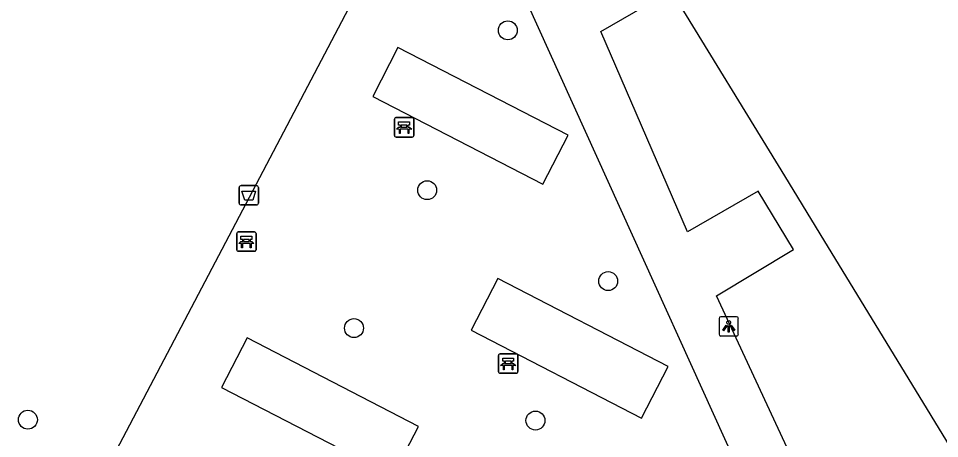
# Model space of a CAD drawing. Extents: x 159961 to 160856, y 382704 to 383353.
# Drawn here: x 160306.28 to 160353.88, y 382943.11 to 382964.83 of the extents above; entities that cross this region are included whole.
import ezdxf

# ---------------------------------------------------------------- set-up
doc = ezdxf.new("R2010")
doc.units = 0
for name, color, linetype in [('IMGEO_Afvalbak', 7, 'Continuous'), ('IMGEO_Bank', 7, 'Continuous'), ('IMGEO_Boom', 7, 'Continuous'), ('IMGEO_Lichtpunt', 7, 'Continuous'), ('IMGEO_Pand', 7, 'Continuous'), ('IMGEO_Voetpad_open', 7, 'Continuous')]:
    doc.layers.add(name, color=color, linetype=linetype)

msp = doc.modelspace()

# ---------------------------------------------------------------- linework, layer by layer
at = {"layer": 'IMGEO_Afvalbak'}
for p, q in [((160317.685, 382955.288), (160317.685, 382956.088)), ((160317.685, 382956.088), (160317.685, 382955.288)), ((160317.785, 382956.188), (160318.575, 382956.188)), ((160318.575, 382956.188), (160317.785, 382956.188)), ((160318.675, 382956.088), (160318.675, 382955.288)), ((160318.675, 382955.288), (160318.675, 382956.088)), ((160318.575, 382955.188), (160317.785, 382955.188)), ((160317.785, 382955.188), (160318.575, 382955.188))]:
    msp.add_line(p, q, dxfattribs=at)
msp.add_lwpolyline([(160317.828, 382955.902), (160318.532, 382955.902), (160318.383, 382955.432), (160317.977, 382955.432), (160317.828, 382955.902)], dxfattribs=at)
for centre, start, end in [((160317.785, 382956.088), 90, 180), ((160317.785, 382956.088), 90, 180), ((160318.575, 382956.088), 0, 90), ((160318.575, 382956.088), 360, 90), ((160317.785, 382955.288), 180, 270), ((160317.785, 382955.288), 180, 270), ((160318.575, 382955.288), 270, 0), ((160318.575, 382955.288), 270, 0)]:
    msp.add_arc(centre, 0.1, start, end, dxfattribs=at)
at = {"layer": 'IMGEO_Bank'}
for p, q in [((160325.782, 382959.7), (160326.623, 382959.7)), ((160326.623, 382959.7), (160325.782, 382959.7)), ((160325.707, 382958.775), (160325.707, 382959.616)), ((160325.707, 382959.616), (160325.707, 382958.775)), ((160326.016, 382959.206), (160326.016, 382959.312)), ((160326.06, 382959.312), (160326.06, 382959.206)), ((160326.348, 382959.318), (160326.066, 382959.318)), ((160326.066, 382959.2), (160326.348, 382959.2)), ((160326.354, 382959.206), (160326.354, 382959.312)), ((160326.398, 382959.312), (160326.398, 382959.206)), ((160326.707, 382959.625), (160326.707, 382958.784)), ((160326.707, 382958.784), (160326.707, 382959.625)), ((160326.632, 382958.7), (160325.791, 382958.7)), ((160325.791, 382958.7), (160326.632, 382958.7)), ((160326.404, 382959.098), (160326.011, 382959.098)), ((160317.557, 382952.865), (160317.557, 382953.706)), ((160317.557, 382953.706), (160317.557, 382952.865)), ((160317.632, 382953.79), (160318.473, 382953.79)), ((160318.473, 382953.79), (160317.632, 382953.79)), ((160318.557, 382953.715), (160318.557, 382952.874)), ((160318.557, 382952.874), (160318.557, 382953.715)), ((160318.254, 382953.188), (160317.861, 382953.188)), ((160317.866, 382953.296), (160317.866, 382953.402)), ((160317.91, 382953.402), (160317.91, 382953.296)), ((160318.198, 382953.408), (160317.916, 382953.408)), ((160317.916, 382953.29), (160318.198, 382953.29)), ((160318.204, 382953.296), (160318.204, 382953.402)), ((160318.248, 382953.402), (160318.248, 382953.296)), ((160318.482, 382952.79), (160317.641, 382952.79)), ((160317.641, 382952.79), (160318.482, 382952.79)), ((160331.085, 382946.561), (160331.085, 382947.402)), ((160331.085, 382947.402), (160331.085, 382946.561)), ((160331.16, 382947.486), (160332.001, 382947.486)), ((160332.001, 382947.486), (160331.16, 382947.486)), ((160332.085, 382947.411), (160332.085, 382946.57)), ((160332.085, 382946.57), (160332.085, 382947.411)), ((160331.782, 382946.884), (160331.389, 382946.884)), ((160331.394, 382946.992), (160331.394, 382947.098)), ((160331.438, 382947.098), (160331.438, 382946.992)), ((160331.726, 382947.104), (160331.444, 382947.104)), ((160331.444, 382946.986), (160331.726, 382946.986)), ((160331.732, 382946.992), (160331.732, 382947.098)), ((160331.776, 382947.098), (160331.776, 382946.992)), ((160332.01, 382946.486), (160331.169, 382946.486)), ((160331.169, 382946.486), (160332.01, 382946.486))]:
    msp.add_line(p, q, dxfattribs=at)
for points in [[(160325.954, 382959.098), (160325.812, 382959.098), (160325.924, 382959.2), (160326.01, 382959.2)], [(160326.01, 382959.318), (160325.924, 382959.318), (160325.924, 382959.479), (160326.487, 382959.479), (160326.487, 382959.318), (160326.404, 382959.318)], [(160326.404, 382959.2), (160326.487, 382959.2), (160326.599, 382959.098), (160326.46, 382959.098)], [(160326.004, 382959.091), (160326.004, 382958.884), (160325.961, 382958.884), (160325.961, 382959.091)], [(160326.454, 382959.091), (160326.454, 382958.884), (160326.41, 382958.884), (160326.41, 382959.091)], [(160317.86, 382953.408), (160317.774, 382953.408), (160317.774, 382953.569), (160318.337, 382953.569), (160318.337, 382953.408), (160318.254, 382953.408)], [(160317.804, 382953.188), (160317.662, 382953.188), (160317.774, 382953.29), (160317.86, 382953.29)], [(160317.854, 382953.181), (160317.854, 382952.974), (160317.811, 382952.974), (160317.811, 382953.181)], [(160318.254, 382953.29), (160318.337, 382953.29), (160318.449, 382953.188), (160318.31, 382953.188)], [(160318.304, 382953.181), (160318.304, 382952.974), (160318.26, 382952.974), (160318.26, 382953.181)], [(160331.388, 382947.104), (160331.302, 382947.104), (160331.302, 382947.265), (160331.865, 382947.265), (160331.865, 382947.104), (160331.782, 382947.104)], [(160331.332, 382946.884), (160331.19, 382946.884), (160331.302, 382946.986), (160331.388, 382946.986)], [(160331.382, 382946.877), (160331.382, 382946.67), (160331.339, 382946.67), (160331.339, 382946.877)], [(160331.782, 382946.986), (160331.865, 382946.986), (160331.977, 382946.884), (160331.838, 382946.884)], [(160331.832, 382946.877), (160331.832, 382946.67), (160331.788, 382946.67), (160331.788, 382946.877)]]:
    msp.add_lwpolyline(points, dxfattribs=at)
for centre, radius, start, end in [((160325.785, 382959.622), 0.0779, 92.4484, 184.2845), ((160325.785, 382959.622), 0.0779, 92.4484, 184.2845), ((160326.629, 382959.622), 0.0779, 2.4484, 94.2845), ((160326.629, 382959.622), 0.0779, 2.4484, 94.2845), ((160326.009, 382959.311), 0.00671, 2.8957, 87.1043), ((160326.009, 382959.207), 0.00671, 272.8957, 357.1043), ((160326.066, 382959.311), 0.00671, 92.8957, 177.1043), ((160326.066, 382959.207), 0.00671, 182.8957, 267.1043), ((160326.348, 382959.311), 0.00671, 2.8957, 87.1043), ((160326.348, 382959.207), 0.00671, 272.8957, 357.1043), ((160326.405, 382959.311), 0.00671, 92.8957, 177.1043), ((160326.405, 382959.207), 0.00671, 182.8957, 267.1043), ((160325.785, 382958.778), 0.0779, 182.4484, 274.2845), ((160325.785, 382958.778), 0.0779, 182.4484, 274.2845), ((160325.954, 382959.091), 0.00671, 2.8957, 87.1043), ((160326.011, 382959.091), 0.00671, 92.8957, 177.1043), ((160326.403, 382959.091), 0.00671, 2.8957, 87.1043), ((160326.46, 382959.091), 0.00671, 92.8957, 177.1043), ((160326.629, 382958.778), 0.0779, 272.4484, 4.2845), ((160326.629, 382958.778), 0.0779, 272.4484, 4.2845), ((160317.635, 382953.712), 0.0779, 92.4484, 184.2845), ((160317.635, 382953.712), 0.0779, 92.4484, 184.2845), ((160318.479, 382953.712), 0.0779, 2.4484, 94.2845), ((160318.479, 382953.712), 0.0779, 2.4484, 94.2845), ((160317.804, 382953.181), 0.00671, 2.8957, 87.1043), ((160317.861, 382953.181), 0.00671, 92.8957, 177.1043), ((160317.859, 382953.401), 0.00671, 2.8957, 87.1043), ((160317.859, 382953.297), 0.00671, 272.8957, 357.1043), ((160317.916, 382953.401), 0.00671, 92.8957, 177.1043), ((160317.916, 382953.297), 0.00671, 182.8957, 267.1043), ((160318.198, 382953.401), 0.00671, 2.8957, 87.1043), ((160318.198, 382953.297), 0.00671, 272.8957, 357.1043), ((160318.255, 382953.401), 0.00671, 92.8957, 177.1043), ((160318.255, 382953.297), 0.00671, 182.8957, 267.1043), ((160318.253, 382953.181), 0.00671, 2.8957, 87.1043), ((160318.31, 382953.181), 0.00671, 92.8957, 177.1043), ((160317.635, 382952.868), 0.0779, 182.4484, 274.2845), ((160317.635, 382952.868), 0.0779, 182.4484, 274.2845), ((160318.479, 382952.868), 0.0779, 272.4484, 4.2845), ((160318.479, 382952.868), 0.0779, 272.4484, 4.2845), ((160331.163, 382947.408), 0.0779, 92.4484, 184.2845), ((160331.163, 382947.408), 0.0779, 92.4484, 184.2845), ((160332.007, 382947.408), 0.0779, 2.4484, 94.2845), ((160332.007, 382947.408), 0.0779, 2.4484, 94.2845), ((160331.332, 382946.877), 0.00671, 2.8957, 87.1043), ((160331.389, 382946.877), 0.00671, 92.8957, 177.1043), ((160331.387, 382947.097), 0.00671, 2.8957, 87.1043), ((160331.387, 382946.993), 0.00671, 272.8957, 357.1043), ((160331.444, 382947.097), 0.00671, 92.8957, 177.1043), ((160331.444, 382946.993), 0.00671, 182.8957, 267.1043), ((160331.726, 382947.097), 0.00671, 2.8957, 87.1043), ((160331.726, 382946.993), 0.00671, 272.8957, 357.1043), ((160331.783, 382947.097), 0.00671, 92.8957, 177.1043), ((160331.783, 382946.993), 0.00671, 182.8957, 267.1043), ((160331.781, 382946.877), 0.00671, 2.8957, 87.1043), ((160331.838, 382946.877), 0.00671, 92.8957, 177.1043), ((160331.163, 382946.564), 0.0779, 182.4484, 274.2845), ((160331.163, 382946.564), 0.0779, 182.4484, 274.2845), ((160332.007, 382946.564), 0.0779, 272.4484, 4.2845), ((160332.007, 382946.564), 0.0779, 272.4484, 4.2845)]:
    msp.add_arc(centre, radius, start, end, dxfattribs=at)
at = {"layer": 'IMGEO_Boom'}
for centre in [(160331.566, 382964.214), (160327.401, 382955.951), (160336.754, 382951.251), (160323.618, 382948.822), (160306.767, 382944.086), (160332.995, 382944.041)]:
    msp.add_circle(centre, 0.489, dxfattribs=at)
at = {"layer": 'IMGEO_Lichtpunt'}
for p, q in [((160342.482, 382949.314), (160342.482, 382948.507)), ((160342.482, 382949.314), (160342.482, 382948.507)), ((160343.384, 382949.409), (160342.576, 382949.409)), ((160343.384, 382949.409), (160342.576, 382949.409)), ((160343.478, 382948.507), (160343.478, 382949.314)), ((160343.478, 382948.507), (160343.478, 382949.314)), ((160342.576, 382948.413), (160343.384, 382948.413)), ((160342.576, 382948.413), (160343.384, 382948.413))]:
    msp.add_line(p, q, dxfattribs=at)
for points in [[(160342.856, 382948.978), (160342.895, 382948.95), (160342.707, 382948.688), (160342.669, 382948.715), (160342.856, 382948.978)], [(160342.958, 382948.93), (160343.005, 382948.93), (160343.005, 382948.608), (160342.958, 382948.608), (160342.958, 382948.93)], [(160343.068, 382948.95), (160343.106, 382948.977), (160343.293, 382948.715), (160343.254, 382948.687), (160343.068, 382948.95)]]:
    msp.add_lwpolyline(points, dxfattribs=at)
msp.add_circle((160342.981, 382949.112), 0.0994, dxfattribs=at)
for centre, start, end in [((160342.576, 382949.314), 90, 180), ((160342.576, 382949.314), 90, 180), ((160343.384, 382949.314), 0, 90), ((160343.384, 382949.314), 0, 90), ((160342.576, 382948.507), 180, 270), ((160342.576, 382948.507), 180, 270), ((160343.384, 382948.507), 270, 0), ((160343.384, 382948.507), 270, 360)]:
    msp.add_arc(centre, 0.0946, start, end, dxfattribs=at)
at = {"layer": 'IMGEO_Pand'}
msp.add_lwpolyline([(160349.953, 382972.37), (160376.799, 382928.407), (160366.855, 382922.334), (160360.992, 382931.935), (160359.171, 382934.918), (160347.7, 382953.702), (160345.878, 382956.686), (160340.008, 382966.298)], dxfattribs=at)
at = {"layer": 'IMGEO_Voetpad_open'}
for points in [[(160328.285, 382975.093), (160351.891, 382922.979)], [(160324.735, 382931.639), (160310.176, 382939.24), (160309.738, 382939.468), (160324.059, 382966.726), (160324.298, 382967.199)], [(160359.637, 382931.097), (160357.806, 382934.096), (160351.678, 382930.404), (160342.347, 382950.494), (160346.336, 382952.885), (160344.5, 382955.893), (160340.858, 382953.797), (160336.371, 382964.153), (160338.655, 382965.467), (160340.008, 382966.298)], [(160333.38, 382956.259), (160334.687, 382958.791), (160325.892, 382963.332), (160324.585, 382960.8), (160333.38, 382956.259)], [(160338.473, 382944.165), (160339.854, 382946.84), (160331.058, 382951.382), (160329.677, 382948.707), (160338.473, 382944.165)], [(160325.625, 382941.186), (160326.944, 382943.741), (160318.092, 382948.312), (160316.772, 382945.757), (160325.625, 382941.186)]]:
    msp.add_lwpolyline(points, dxfattribs=at)

doc.saveas('drawing.dxf')
